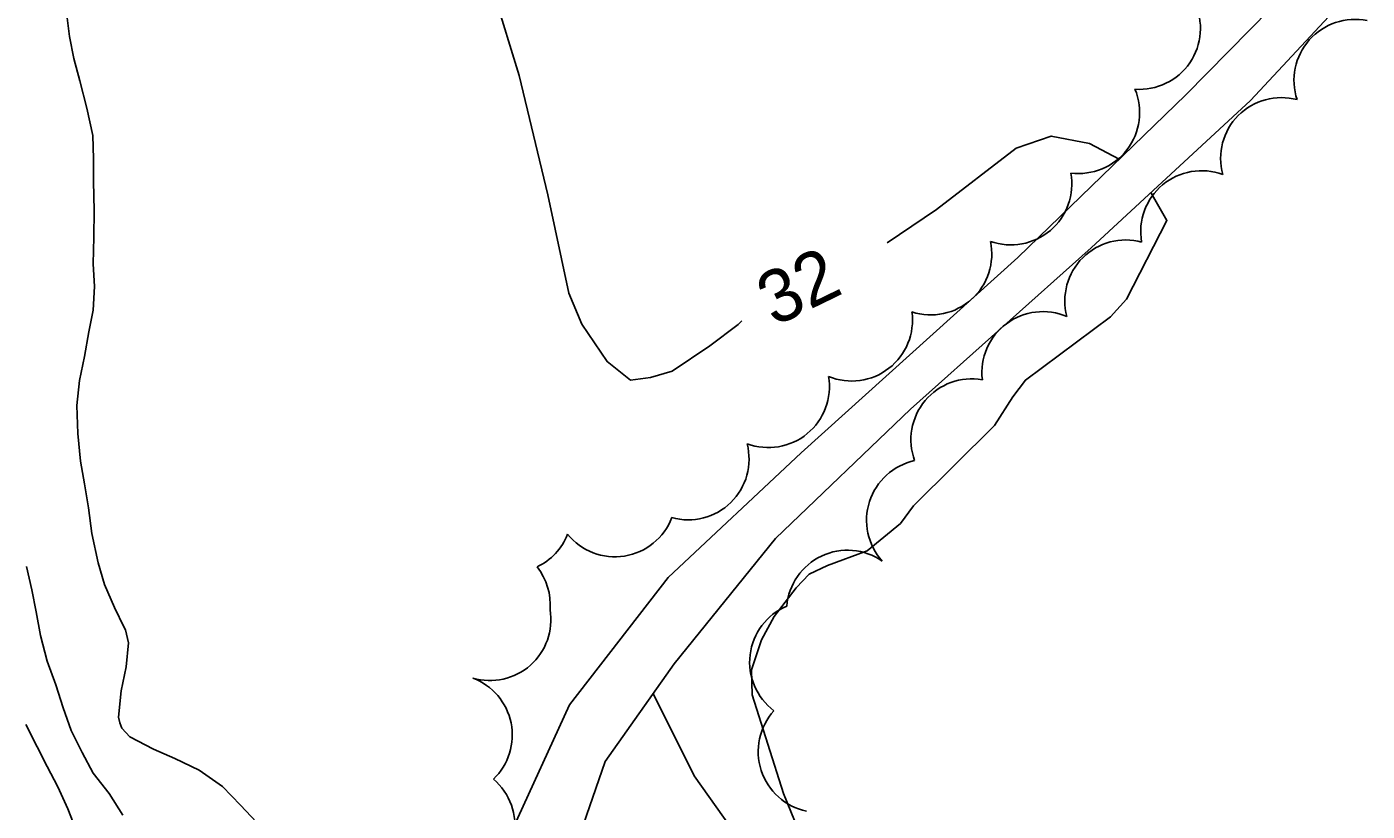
# Model space of a CAD drawing. Extents: x 219136 to 222520, y 5421589 to 5424530.
# Drawn here: x 219468.9 to 219545.1, y 5423319.6 to 5423364.2 of the extents above; entities that cross this region are included whole.
import ezdxf

# ---------------------------------------------------------------- set-up
doc = ezdxf.new("R2010")
doc.units = 0
for name, color, linetype in [('Level 1', 7, 'Continuous'), ('Level 19', 7, 'Continuous'), ('Level 2', 7, 'Continuous'), ('Level 22', 7, 'Continuous'), ('Level 44', 7, 'Continuous')]:
    doc.layers.add(name, color=color, linetype=linetype)

msp = doc.modelspace()

# ---------------------------------------------------------------- linework, layer by layer
at = {"layer": 'Level 1'}
for points in [[(219474.44, 5423330), (219473.88, 5423331.15), (219473.33, 5423332.45), (219472.96, 5423333.69), (219472.61, 5423335.35), (219472.41, 5423336.8), (219472.18, 5423338.17), (219471.96, 5423339.47), (219471.81, 5423341.04), (219471.74, 5423342.62), (219471.9, 5423344.05), (219472.19, 5423345.42), (219472.43, 5423346.81), (219472.67, 5423348.04), (219472.75, 5423349.4), (219472.68, 5423350.68), (219472.71, 5423352.19), (219472.74, 5423353.71), (219472.7, 5423355.36), (219472.7, 5423356.65), (219472.65, 5423357.97), (219472.32, 5423359.53), (219471.91, 5423361.09), (219471.58, 5423362.36), (219471.33, 5423363.61), (219471.13, 5423365.27)], [(219481.96, 5423318.94), (219481.05, 5423319.9), (219480.02, 5423320.97), (219478.7, 5423321.89), (219477.32, 5423322.56), (219476.11, 5423323.09), (219474.76, 5423323.79), (219474.31, 5423324.29), (219474.19, 5423324.58), (219474.12, 5423324.91), (219474.26, 5423326.4), (219474.56, 5423327.77), (219474.68, 5423329.13), (219474.51, 5423329.87), (219474.44, 5423330)]]:
    msp.add_lwpolyline(points, dxfattribs=at)
at = {"layer": 'Level 19'}
for points in [[(219403.44, 5423167.29), (219414.53, 5423176.76), (219425.51, 5423187.5), (219437.4, 5423198.48), (219450.02, 5423209.26), (219457.75, 5423216.29), (219464.61, 5423224.01), (219469.8, 5423233.52), (219473.78, 5423243.27), (219479.54, 5423257.15), (219485.43, 5423271.17), (219489.26, 5423282.49), (219491.49, 5423293.93), (219494.08, 5423307.96), (219496.52, 5423318.51), (219499.75, 5423325.6), (219505.36, 5423332.84), (219512.93, 5423339.94), (219525.25, 5423351.05), (219534.8, 5423360.3), (219542.06, 5423367.68)], [(219544.23, 5423366.17), (219538.48, 5423359.97), (219529.41, 5423351.6), (219519.14, 5423342.41), (219511.46, 5423335.06), (219505.7, 5423327.93), (219501.79, 5423322.39), (219496.66, 5423307.58), (219494.3, 5423295.05), (219492.18, 5423284.06), (219490.51, 5423275.35), (219488.18, 5423268.37), (219482.87, 5423256.31), (219477.44, 5423244.48), (219472.8, 5423234.64), (219467.65, 5423223.74), (219460.73, 5423216.07), (219451.81, 5423206.95), (219443.42, 5423199.42), (219433.4, 5423189.91), (219422.57, 5423179.56), (219413.04, 5423171.51)]]:
    msp.add_lwpolyline(points, dxfattribs=at)
at = {"layer": 'Level 2'}
for points in [[(219509.56, 5423347.45), (219509.34, 5423347.24), (219507.74, 5423346.02), (219505.6, 5423344.57), (219504.36, 5423344.22), (219503.22, 5423344.07), (219501.89, 5423345.12), (219500.45, 5423347.25), (219499.72, 5423349.01), (219498.53, 5423354.61), (219496.89, 5423361.39), (219495.47, 5423366.04)], [(219531.01, 5423356.63), (219529.31, 5423357.53), (219527.14, 5423357.95), (219525.15, 5423357.25), (219520.62, 5423353.77), (219517.81, 5423351.87)], [(219512.55, 5423319.04), (219511.92, 5423320.56), (219510.15, 5423326.17), (219510.1, 5423327.6), (219510.67, 5423329.3), (219511.39, 5423330.63), (219512.65, 5423332.26), (219513.38, 5423333.03), (219514.43, 5423333.53), (219516.67, 5423334.36), (219518.57, 5423335.92), (219519.32, 5423336.93), (219523.92, 5423341.49), (219524.97, 5423343.12), (219525.68, 5423344.07), (219530.52, 5423347.66), (219531.43, 5423348.68), (219533.72, 5423353.14), (219532.8, 5423354.73)], [(219474.37, 5423319.34), (219473.59, 5423320.56), (219472.68, 5423321.72), (219472.06, 5423322.89), (219471.43, 5423324.15), (219470.98, 5423325.43), (219470.56, 5423326.74), (219470.07, 5423328.09), (219469.68, 5423329.55), (219469.43, 5423330.9), (219469.19, 5423332.14), (219468.89, 5423333.47)], [(219477.51, 5423305.84), (219476.83, 5423307.16), (219476.22, 5423308.35), (219475.59, 5423309.62), (219475.08, 5423310.91), (219474.58, 5423312.16), (219474.05, 5423313.4), (219473.5, 5423314.56), (219472.91, 5423315.7), (219472.36, 5423316.92), (219471.81, 5423318.24), (219471.23, 5423319.69), (219470.66, 5423320.95), (219470.06, 5423322.11), (219469.49, 5423323.22), (219468.84, 5423324.49)]]:
    msp.add_lwpolyline(points, dxfattribs=at)
at = {"layer": 'Level 22'}
msp.add_lwpolyline([(219504.51, 5423326.25), (219506.85, 5423321.58), (219510.91, 5423315.82), (219515.79, 5423311.97), (219521.5, 5423307.78), (219525.88, 5423305.62), (219529.91, 5423305.48), (219535.76, 5423307.52), (219543.02, 5423308.91), (219547.98, 5423312.51)], dxfattribs=at)
at = {"layer": 'Level 44'}
for centre, start, end in [((219532.162, 5423364.067), 265.73498, 25.73498), ((219544.408, 5423361.115), 78.43723, 198.43723), ((219528.706, 5423359.281), 262.5989, 22.5989), ((219540.234, 5423356.671), 75.15153, 195.15153), ((219535.696, 5423352.514), 69.8208, 189.8208), ((219524.852, 5423355.223), 250.3558, 10.3558), ((219520.299, 5423351.244), 251.9325, 11.9325), ((219531.381, 5423348.578), 74.91317, 194.91317), ((219515.792, 5423347.48), 247.81793, 7.81793), ((219526.667, 5423344.503), 66.77292, 186.77292), ((219511.068, 5423343.699), 249.52486, 9.52486), ((219522.632, 5423340.682), 80.10702, 200.10702), ((219506.502, 5423339.588), 254.46901, 14.46901), ((219520.106, 5423336.104), 102.11852, 222.11852), ((219502.34, 5423337.49), 219.02596, 339.02596), ((219496.426, 5423336.578), 295.37689, 338.50963), ((219515.562, 5423330.935), 55.23757, 175.23757), ((219495.2, 5423331.291), 355.37689, 38.50963), ((219495.234, 5423330.452), 253.75382, 9.30411), ((219513.462, 5423328.034), 112.97869, 232.97869), ((219493.04, 5423323.886), 313.75382, 69.30411), ((219513.949, 5423322.948), 137.9586, 257.9586), ((219493.194, 5423318.743), 289.67041, 49.67041)]:
    msp.add_arc(centre, 3.464, start, end, dxfattribs=at)

# ---------------------------------------------------------------- texts
at = {"layer": 'Level 2'}
msp.add_text('32', height=3, rotation=25.9305, dxfattribs=at).set_placement((219511.4, 5423347.09))

doc.saveas('drawing.dxf')
